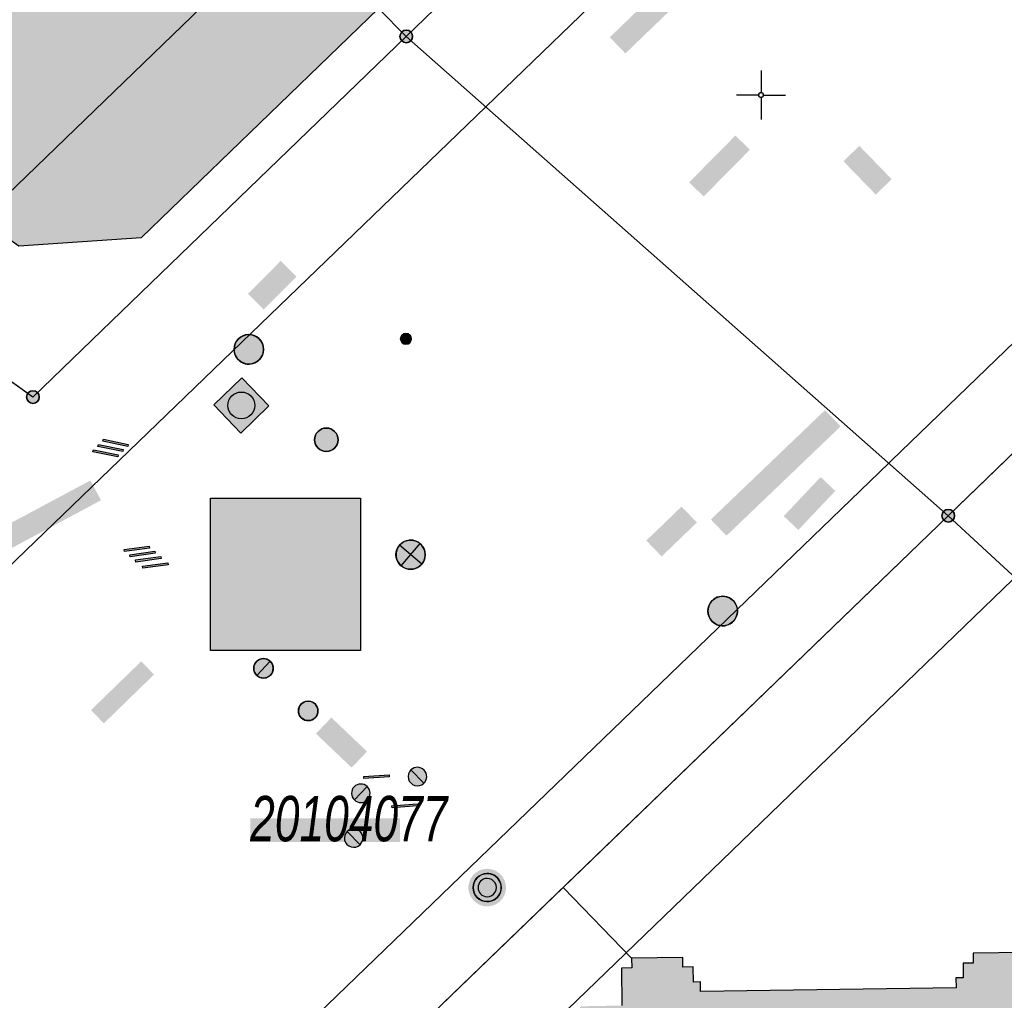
# Model space of a CAD drawing. Header units: metres. Extents: x 2695560 to 2696939, y 1260491 to 1262050.
# Tile 840 of 1005: x 2696232 to 2696257, y 1261502 to 1261527. Entities that reach past the tile are written whole.
import ezdxf

# ---------------------------------------------------------------- set-up
doc = ezdxf.new("R2010")
doc.units = ezdxf.units.M
doc.linetypes.add('AUSGEZOGEN', pattern=[0])
for name, color, linetype in [('XR$1$AV_Gebäudeflächen (BB)', 7, 'AUSGEZOGEN'), ('XR$1$AV_Grenzpunkte', 7, 'AUSGEZOGEN'), ('XR$1$AV_Koordinatennetzpunkte', 7, 'AUSGEZOGEN'), ('XR$1$AV_Lagefixpunkt-Nr.', 7, 'AUSGEZOGEN'), ('XR$1$AV_Lagefixpunkte', 7, 'AUSGEZOGEN'), ('XR$1$AV_Linien (BB)', 7, 'AUSGEZOGEN'), ('XR$1$AW_LK_Schachtdeckel', 24, 'AUSGEZOGEN'), ('XR$1$EW_LK_Bauwerk_FL_Linie_Punkt', 1, 'AUSGEZOGEN'), ('XR$1$EW_LK_Knoten', 1, 'AUSGEZOGEN'), ('XR$1$GA_LK_Absperrarmatur', 32, 'AUSGEZOGEN'), ('XR$1$GA_LK_Rohrleitungsteil', 32, 'AUSGEZOGEN'), ('XR$1$GA_LK_Siphon', 32, 'AUSGEZOGEN'), ('XR$1$Liegenschaftsgrenzen', 7, 'AUSGEZOGEN'), ('XR$1$PFAV', 255, 'AUSGEZOGEN'), ('XR$1$PFAW', 255, 'AUSGEZOGEN'), ('XR$1$PFEW', 255, 'AUSGEZOGEN'), ('XR$1$PFGA', 255, 'AUSGEZOGEN'), ('XR$1$PFWA', 255, 'AUSGEZOGEN'), ('XR$1$RAEW', 8, 'AUSGEZOGEN'), ('XR$1$RP_Abstandslinie', 7, 'AUSGEZOGEN'), ('XR$1$WA_LK_Absperrarmatur', 171, 'AUSGEZOGEN')]:
    doc.layers.add(name, color=color, linetype=linetype)
doc.styles.add('ARIAL', font='arial.ttf')

# ---------------------------------------------------------------- blocks, each defined once
blk = doc.blocks.new('COMPLEXOBJECT_570')
at = {"layer": 'XR$1$AV_Linien (BB)', "color": 7, "linetype": 'AUSGEZOGEN', "transparency": 33554687}
blk.add_lwpolyline([(6122.944, 11389.806), (6147.719, 11413.717), (6200.105, 11464.281), (6253.274, 11515.569)], dxfattribs=at)
blk = doc.blocks.new('COMPLEXOBJECT_577')
at = {"layer": 'XR$1$AV_Linien (BB)', "color": 7, "linetype": 'AUSGEZOGEN', "transparency": 33554687}
blk.add_line((6246.756, 11528.376), (6242.945, 11524.701), dxfattribs=at)
blk = doc.blocks.new('COMPLEXOBJECT_743')
at = {"layer": 'XR$1$AV_Linien (BB)', "color": 7, "linetype": 'AUSGEZOGEN', "transparency": 33554687}
blk.add_lwpolyline([(6295.16, 11552.95), (6290.62, 11548.79), (6285.74, 11544.09), (6260.155, 11519.39), (6254.8, 11514.22)], dxfattribs=at)
blk = doc.blocks.new('COMPLEXOBJECT_1231')
at = {"layer": 'XR$1$Liegenschaftsgrenzen', "color": 7, "linetype": 'AUSGEZOGEN', "transparency": 33554687}
blk.add_lwpolyline([(6290.62, 11548.79), (6285.74, 11544.09), (6254.8, 11514.22)], dxfattribs=at)
blk = doc.blocks.new('BWAV1')
at = {"layer": 'XR$1$PFAV', "transparency": 33554687}
blk.add_hatch(color=7, dxfattribs=at).paths.add_polyline_path([(0.67, 0), (0.656, 0.135), (0.616, 0.264), (0.55, 0.383), (0.462, 0.486), (0.354, 0.569), (0.233, 0.628), (0.101, 0.662), (-0.034, 0.669), (-0.168, 0.649), (-0.295, 0.602), (-0.41, 0.53), (-0.508, 0.436), (-0.586, 0.325), (-0.639, 0.201), (-0.667, 0.068), (-0.667, -0.068), (-0.639, -0.201), (-0.586, -0.325), (-0.508, -0.436), (-0.41, -0.53), (-0.295, -0.602), (-0.168, -0.649), (-0.034, -0.669), (0.101, -0.662), (0.233, -0.628), (0.354, -0.569), (0.462, -0.486), (0.55, -0.383), (0.616, -0.264), (0.656, -0.135)])
at = {"color": 7, "transparency": 33554687}
for radius, start, end in [(0.5, 91.1948, 268.8052), (0.5, 268.8052, 91.1948), (0.326, 91.1948, 268.8052), (0.326, 268.8052, 91.1948)]:
    blk.add_arc((0, 0), radius, start, end, dxfattribs=at)
at = {"layer": 'XR$1$PFAV', "transparency": 33554687}
blk.add_circle((0, 0), 0.5, dxfattribs=at)
blk = doc.blocks.new('BAV15')
at = {"layer": 'XR$1$PFAV', "transparency": 33554687}
blk.add_hatch(color=7, dxfattribs=at).paths.add_polyline_path([(0.5, 0), (0.49, 0.101), (0.459, 0.197), (0.41, 0.286), (0.344, 0.362), (0.264, 0.424), (0.174, 0.469), (0.076, 0.494), (-0.025, 0.499), (-0.125, 0.484), (-0.22, 0.449), (-0.306, 0.395), (-0.379, 0.326), (-0.437, 0.243), (-0.477, 0.15), (-0.497, 0.051), (-0.497, -0.051), (-0.477, -0.15), (-0.437, -0.243), (-0.379, -0.326), (-0.306, -0.395), (-0.22, -0.449), (-0.125, -0.484), (-0.025, -0.499), (0.076, -0.494), (0.174, -0.469), (0.264, -0.424), (0.344, -0.362), (0.41, -0.286), (0.459, -0.197), (0.49, -0.101)])
at = {"color": 7, "transparency": 33554687}
for start, end in [(90, 270), (270, 90)]:
    blk.add_arc((0, 0), 0.5, start, end, dxfattribs=at)
at = {"layer": 'XR$1$PFAV', "transparency": 33554687}
blk.add_circle((0, 0), 0.5, dxfattribs=at)
blk = doc.blocks.new('BAV2041')
at = {"color": 7, "transparency": 33554687}
for p, q in [((0, 0.5), (0, 0.05)), ((-0.05, 0), (-0.5, 0)), ((0.05, 0), (0.5, 0)), ((0, -0.05), (0, -0.5))]:
    blk.add_line(p, q, dxfattribs=at)
blk.add_circle((0, 0), 0.05, dxfattribs=at)
for start, end in [(90, 270), (270, 90)]:
    blk.add_arc((0, 0), 0.05, start, end, dxfattribs=at)
blk = doc.blocks.new('BAW2088')
at = {"layer": 'XR$1$PFAW', "transparency": 33554687}
blk.add_hatch(color=253, dxfattribs=at).paths.add_polyline_path([(0.51, 0), (0.5, 0.101), (0.47, 0.197), (0.421, 0.286), (0.355, 0.362), (0.275, 0.424), (0.184, 0.469), (0.086, 0.494), (-0.015, 0.499), (-0.115, 0.484), (-0.21, 0.449), (-0.296, 0.395), (-0.369, 0.326), (-0.427, 0.243), (-0.467, 0.15), (-0.487, 0.051), (-0.487, -0.051), (-0.467, -0.15), (-0.427, -0.243), (-0.369, -0.326), (-0.296, -0.395), (-0.21, -0.449), (-0.115, -0.484), (-0.015, -0.499), (0.086, -0.494), (0.184, -0.469), (0.275, -0.424), (0.355, -0.362), (0.421, -0.286), (0.47, -0.197), (0.5, -0.101)])
at = {"transparency": 33554687}
for start, end in [(91.1948, 268.8052), (268.8052, 91.1948)]:
    blk.add_arc((0.01, 0), 0.5, start, end, dxfattribs=at)
at = {"layer": 'XR$1$PFAW', "transparency": 33554687}
blk.add_circle((0.01, 0), 0.5, dxfattribs=at)
blk = doc.blocks.new('BAW2087')
at = {"lineweight": 25, "true_color": 0x000000, "transparency": 33554687}
h = blk.add_hatch(color=18, dxfattribs=at)
h.paths.add_polyline_path([(-0.5, 0.5), (-0.5, -0.5), (0.5, -0.5), (0.5, 0.5)])
h.paths.add_polyline_path([(0.337, -0.069), (0.316, -0.136), (0.282, -0.196), (0.237, -0.249), (0.182, -0.292), (0.119, -0.322), (0.052, -0.34), (-0.017, -0.343), (-0.086, -0.333), (-0.151, -0.309), (-0.21, -0.272), (-0.261, -0.224), (-0.301, -0.167), (-0.328, -0.103), (-0.342, -0.035), (-0.342, 0.035), (-0.328, 0.103), (-0.301, 0.167), (-0.261, 0.224), (-0.21, 0.272), (-0.151, 0.309), (-0.086, 0.333), (-0.017, 0.343), (0.052, 0.34), (0.119, 0.322), (0.182, 0.292), (0.237, 0.249), (0.282, 0.196), (0.316, 0.136), (0.337, 0.069), (0.344, 0)], flags=16)
at = {"layer": 'XR$1$PFAW', "lineweight": 25, "transparency": 33554687}
blk.add_hatch(color=7, dxfattribs=at).paths.add_polyline_path([(0.344, 0), (0.337, 0.069), (0.316, 0.136), (0.282, 0.196), (0.237, 0.249), (0.182, 0.292), (0.119, 0.322), (0.052, 0.34), (-0.017, 0.343), (-0.086, 0.333), (-0.151, 0.309), (-0.21, 0.272), (-0.261, 0.224), (-0.301, 0.167), (-0.328, 0.103), (-0.342, 0.035), (-0.342, -0.035), (-0.328, -0.103), (-0.301, -0.167), (-0.261, -0.224), (-0.21, -0.272), (-0.151, -0.309), (-0.086, -0.333), (-0.017, -0.343), (0.052, -0.34), (0.119, -0.322), (0.182, -0.292), (0.237, -0.249), (0.282, -0.196), (0.316, -0.136), (0.337, -0.069)])
at = {"lineweight": 25, "transparency": 33554687}
for p, q in [((-0.5, 0.5, 0.993), (0.5, 0.5, 0.993)), ((-0.5, -0.5, 0.993), (-0.5, 0.5, 0.993)), ((0.5, 0.5, 0.993), (0.5, -0.5, 0.993)), ((0.5, -0.5, 0.993), (-0.5, -0.5, 0.993))]:
    blk.add_line(p, q, dxfattribs=at)
blk.add_circle((0, 0), 0.344, dxfattribs=at)
at = {"layer": 'XR$1$PFAW', "lineweight": 25, "transparency": 33554687}
blk.add_line((-0.5, 0.5), (0.5, 0.5), dxfattribs=at)
at = {"layer": 'XR$1$PFAW', "color": 31, "lineweight": 25, "transparency": 33554687}
for p, q in [((-0.5, -0.5), (-0.5, 0.5)), ((0.5, 0.5), (0.5, -0.5)), ((0.5, -0.5), (-0.5, -0.5))]:
    blk.add_line(p, q, dxfattribs=at)
at = {"layer": 'XR$1$PFAW', "lineweight": 25, "transparency": 33554687}
blk.add_circle((0, 0), 0.344, dxfattribs=at)
blk = doc.blocks.new('BWA965')
at = {"layer": 'XR$1$PFWA', "transparency": 33554687}
blk.add_hatch(color=7, dxfattribs=at).paths.add_polyline_path([(0, 0.5), (-0.051, 0.497), (-0.101, 0.49), (-0.15, 0.477), (-0.197, 0.459), (-0.243, 0.437), (-0.286, 0.41), (-0.326, 0.379), (-0.362, 0.344), (-0.395, 0.306), (-0.424, 0.264), (-0.449, 0.22), (-0.469, 0.174), (-0.484, 0.125), (-0.494, 0.076), (-0.499, 0.025), (-0.499, -0.025), (-0.494, -0.076), (-0.484, -0.125), (-0.469, -0.174), (-0.449, -0.22), (-0.424, -0.264), (-0.395, -0.306), (-0.362, -0.344), (-0.326, -0.379), (-0.286, -0.41), (-0.243, -0.437), (-0.197, -0.459), (-0.15, -0.477), (-0.101, -0.49), (-0.051, -0.497), (0, -0.5), (0.051, -0.497), (0.101, -0.49), (0.15, -0.477), (0.197, -0.459), (0.243, -0.437), (0.286, -0.41), (0.326, -0.379), (0.362, -0.344), (0.395, -0.306), (0.424, -0.264), (0.449, -0.22), (0.469, -0.174), (0.484, -0.125), (0.494, -0.076), (0.499, -0.025), (0.499, 0.025), (0.494, 0.076), (0.484, 0.125), (0.469, 0.174), (0.449, 0.22), (0.424, 0.264), (0.395, 0.306), (0.362, 0.344), (0.326, 0.379), (0.286, 0.41), (0.243, 0.437), (0.197, 0.459), (0.15, 0.477), (0.101, 0.49), (0.051, 0.497)])
at = {"transparency": 33554687}
blk.add_line((0, 0.5), (0, -0.5), dxfattribs=at)
for start, end in [(90, 270), (270, 90)]:
    blk.add_arc((0, 0), 0.5, start, end, dxfattribs=at)
blk = doc.blocks.new('BGA2013')
at = {"transparency": 33554687}
blk.add_hatch(color=36, dxfattribs=at).paths.add_polyline_path([(-0.291, -0.409), (0.352, 0.357), (0.291, 0.409), (-0.352, -0.357)])
at = {"color": 32, "transparency": 33554687}
blk.add_lwpolyline([(-0.291, -0.409), (-0.352, -0.357), (0.291, 0.409), (0.352, 0.357), (-0.291, -0.409)], close=True, dxfattribs=at)
blk = doc.blocks.new('BGA15')
at = {"layer": 'XR$1$PFGA', "transparency": 33554687}
blk.add_hatch(color=7, dxfattribs=at).paths.add_polyline_path([(0.5, 0), (0.49, 0.101), (0.459, 0.197), (0.41, 0.286), (0.344, 0.362), (0.264, 0.424), (0.174, 0.469), (0.076, 0.494), (-0.025, 0.499), (-0.125, 0.484), (-0.22, 0.449), (-0.306, 0.395), (-0.379, 0.326), (-0.437, 0.243), (-0.477, 0.15), (-0.497, 0.051), (-0.497, -0.051), (-0.477, -0.15), (-0.437, -0.243), (-0.379, -0.326), (-0.306, -0.395), (-0.22, -0.449), (-0.125, -0.484), (-0.025, -0.499), (0.076, -0.494), (0.174, -0.469), (0.264, -0.424), (0.344, -0.362), (0.41, -0.286), (0.459, -0.197), (0.49, -0.101)])
at = {"color": 32, "transparency": 33554687}
for start, end in [(91.1948, 268.8052), (268.8052, 91.1948)]:
    blk.add_arc((0, 0), 0.5, start, end, dxfattribs=at)
at = {"layer": 'XR$1$PFGA', "transparency": 33554687}
blk.add_circle((0, 0), 0.5, dxfattribs=at)
blk = doc.blocks.new('BGA965')
at = {"layer": 'XR$1$PFGA', "transparency": 33554687}
blk.add_hatch(color=7, dxfattribs=at).paths.add_polyline_path([(0.5, 0), (0.49, 0.101), (0.459, 0.197), (0.41, 0.286), (0.344, 0.362), (0.264, 0.424), (0.174, 0.469), (0.076, 0.494), (-0.025, 0.499), (-0.125, 0.484), (-0.22, 0.449), (-0.306, 0.395), (-0.379, 0.326), (-0.437, 0.243), (-0.477, 0.15), (-0.497, 0.051), (-0.497, -0.051), (-0.477, -0.15), (-0.437, -0.243), (-0.379, -0.326), (-0.306, -0.395), (-0.22, -0.449), (-0.125, -0.484), (-0.025, -0.499), (0.076, -0.494), (0.174, -0.469), (0.264, -0.424), (0.344, -0.362), (0.41, -0.286), (0.459, -0.197), (0.49, -0.101)])
at = {"color": 32, "transparency": 33554687}
blk.add_line((0, 0.5), (0, -0.5), dxfattribs=at)
for start, end in [(90, 270), (270, 90)]:
    blk.add_arc((0, 0), 0.5, start, end, dxfattribs=at)
at = {"layer": 'XR$1$PFGA', "transparency": 33554687}
blk.add_circle((0, 0), 0.5, dxfattribs=at)
blk = doc.blocks.new('BEW15')
at = {"layer": 'XR$1$PFEW', "transparency": 33554687}
h = blk.add_hatch(color=7, dxfattribs=at)
h.paths.add_polyline_path([(-0.5, 0), (-0.497, -0.05), (-0.489, -0.1), (-0.477, -0.15), (-0.459, -0.197), (-0.437, -0.242), (-0.41, -0.285), (-0.379, -0.326), (-0.344, -0.362), (-0.306, -0.395), (-0.264, -0.424), (-0.22, -0.449), (-0.173, -0.469), (-0.125, -0.484), (-0.075, -0.494), (-0.025, -0.499), (0.026, -0.499), (0.076, -0.494), (0.126, -0.484), (0.174, -0.469), (0.22, -0.449), (0.265, -0.424), (0.306, -0.395), (0.345, -0.362), (0.38, -0.326), (0.411, -0.285), (0.437, -0.242), (0.46, -0.197), (0.477, -0.15), (0.49, -0.1), (0.498, -0.05), (0.5, 0), (0.498, 0.051), (0.49, 0.101), (0.477, 0.15), (0.46, 0.197), (0.437, 0.243), (0.411, 0.286), (0.38, 0.326), (0.345, 0.363), (0.306, 0.396), (0.265, 0.424), (0.22, 0.449), (0.174, 0.469), (0.126, 0.484), (0.076, 0.494), (0.026, 0.5), (-0.025, 0.5), (-0.075, 0.494), (-0.125, 0.484), (-0.173, 0.469), (-0.22, 0.449), (-0.264, 0.424), (-0.306, 0.396), (-0.344, 0.363), (-0.379, 0.326), (-0.41, 0.286), (-0.437, 0.243), (-0.459, 0.197), (-0.477, 0.15), (-0.489, 0.101), (-0.497, 0.051)])
h.paths.add_polyline_path([(0.01, 0.001), (0.01, 0), (0.01, -0.001), (0.01, -0.002), (0.01, -0.003), (0.009, -0.004), (0.009, -0.005), (0.009, -0.006), (0.008, -0.006), (0.007, -0.007), (0.006, -0.008), (0.006, -0.008), (0.005, -0.009), (0.004, -0.009), (0.003, -0.01), (0.002, -0.01), (0.001, -0.01), (0, -0.01), (-0.001, -0.01), (-0.002, -0.01), (-0.003, -0.009), (-0.004, -0.009), (-0.005, -0.008), (-0.006, -0.008), (-0.007, -0.007), (-0.007, -0.006), (-0.008, -0.006), (-0.008, -0.005), (-0.009, -0.004), (-0.009, -0.003), (-0.009, -0.002), (-0.01, -0.001), (-0.01, 0), (-0.01, 0.001), (-0.009, 0.002), (-0.009, 0.003), (-0.009, 0.004), (-0.008, 0.005), (-0.008, 0.006), (-0.007, 0.007), (-0.007, 0.007), (-0.006, 0.008), (-0.005, 0.009), (-0.004, 0.009), (-0.003, 0.01), (-0.002, 0.01), (-0.001, 0.01), (0, 0.01), (0.001, 0.01), (0.002, 0.01), (0.003, 0.01), (0.004, 0.01), (0.005, 0.009), (0.006, 0.009), (0.006, 0.008), (0.007, 0.007), (0.008, 0.007), (0.009, 0.006), (0.009, 0.005), (0.009, 0.004), (0.01, 0.003), (0.01, 0.002)], flags=16)
at = {"color": 1, "transparency": 33554687}
for start, end in [(0, 180), (180, 0)]:
    blk.add_arc((0, 0), 0.5, start, end, dxfattribs=at)
at = {"layer": 'XR$1$PFEW', "transparency": 33554687}
blk.add_circle((0, 0), 0.5, dxfattribs=at)
blk = doc.blocks.new('BEWLP2549_S')
at = {"layer": 'XR$1$PFEW', "transparency": 33554687}
blk.add_hatch(color=7, dxfattribs=at).paths.add_polyline_path([(0.5, 0), (0.49, 0.101), (0.459, 0.197), (0.41, 0.286), (0.344, 0.362), (0.264, 0.424), (0.174, 0.469), (0.076, 0.494), (-0.025, 0.499), (-0.125, 0.484), (-0.22, 0.449), (-0.306, 0.395), (-0.379, 0.326), (-0.437, 0.243), (-0.477, 0.15), (-0.497, 0.051), (-0.497, -0.051), (-0.477, -0.15), (-0.437, -0.243), (-0.379, -0.326), (-0.306, -0.395), (-0.22, -0.449), (-0.125, -0.484), (-0.025, -0.499), (0.076, -0.494), (0.174, -0.469), (0.264, -0.424), (0.344, -0.362), (0.41, -0.286), (0.459, -0.197), (0.49, -0.101)])
at = {"color": 1, "transparency": 33554687}
for p, q in [((0.354, -0.354), (-0.354, 0.354)), ((-0.354, -0.354), (0.354, 0.354))]:
    blk.add_line(p, q, dxfattribs=at)
for start, end in [(91.3809, 268.6191), (268.6191, 91.3809)]:
    blk.add_arc((0, 0), 0.5, start, end, dxfattribs=at)
at = {"layer": 'XR$1$PFEW', "transparency": 33554687}
blk.add_circle((0, 0), 0.5, dxfattribs=at)
blk = doc.blocks.new('BEW957')
at = {"layer": 'XR$1$RAEW', "transparency": 33554687}
blk.add_hatch(color=1, dxfattribs=at).paths.add_polyline_path([(-0.5, 0), (-0.497, -0.051), (-0.49, -0.101), (-0.477, -0.15), (-0.459, -0.197), (-0.437, -0.243), (-0.41, -0.286), (-0.379, -0.326), (-0.344, -0.362), (-0.306, -0.395), (-0.264, -0.424), (-0.22, -0.449), (-0.174, -0.469), (-0.125, -0.484), (-0.076, -0.494), (-0.025, -0.499), (0.025, -0.499), (0.076, -0.494), (0.125, -0.484), (0.174, -0.469), (0.22, -0.449), (0.264, -0.424), (0.306, -0.395), (0.344, -0.362), (0.379, -0.326), (0.41, -0.286), (0.437, -0.243), (0.459, -0.197), (0.477, -0.15), (0.49, -0.101), (0.497, -0.051), (0.5, 0), (0.497, 0.051), (0.49, 0.101), (0.477, 0.15), (0.459, 0.197), (0.437, 0.243), (0.41, 0.286), (0.379, 0.326), (0.344, 0.362), (0.306, 0.395), (0.264, 0.424), (0.22, 0.449), (0.174, 0.469), (0.125, 0.484), (0.076, 0.494), (0.025, 0.499), (-0.025, 0.499), (-0.076, 0.494), (-0.125, 0.484), (-0.174, 0.469), (-0.22, 0.449), (-0.264, 0.424), (-0.306, 0.395), (-0.344, 0.362), (-0.379, 0.326), (-0.41, 0.286), (-0.437, 0.243), (-0.459, 0.197), (-0.477, 0.15), (-0.49, 0.101), (-0.497, 0.051)])
at = {"color": 1, "transparency": 33554687}
for start, end in [(90, 180), (180, 270), (0, 90), (270, 0)]:
    blk.add_arc((0, 0), 0.5, start, end, dxfattribs=at)
at = {"layer": 'XR$1$RAEW', "color": 1, "transparency": 33554687}
blk.add_circle((0, 0), 0.5, dxfattribs=at)

msp = doc.modelspace()

# ---------------------------------------------------------------- hatches: boundary and pattern name
at = {"transparency": 33554687}
for points in [[(2696247.095, 1261526.289), (2696247.495, 1261525.875), (2696250.091, 1261528.377), (2696249.691, 1261528.791)], [(2696249.13, 1261522.574), (2696249.499, 1261522.209), (2696250.684, 1261523.408), (2696250.315, 1261523.773)], [(2696253.489, 1261523.507), (2696253.083, 1261523.112), (2696253.913, 1261522.259), (2696254.319, 1261522.654)], [(2696237.82, 1261519.715), (2696238.224, 1261519.312), (2696239.066, 1261520.157), (2696238.662, 1261520.56)], [(2696249.685, 1261513.935), (2696250.085, 1261513.518), (2696253.011, 1261516.321), (2696252.611, 1261516.738)], [(2696251.552, 1261514.021), (2696251.928, 1261513.666), (2696252.874, 1261514.667), (2696252.498, 1261515.022)], [(2696230.606, 1261513.235), (2696230.877, 1261512.727), (2696234.056, 1261514.427), (2696233.785, 1261514.935)], [(2696236.859, 1261514.477), (2696236.859, 1261510.575), (2696240.708, 1261510.575), (2696240.708, 1261514.477)], [(2696248.031, 1261513.396), (2696248.424, 1261512.988), (2696249.327, 1261513.858), (2696248.934, 1261514.266)], [(2696233.799, 1261509.051), (2696234.129, 1261508.713), (2696235.415, 1261509.962), (2696235.086, 1261510.301)], [(2696239.958, 1261508.861), (2696239.565, 1261508.448), (2696240.48, 1261507.577), (2696240.873, 1261507.99)], [(2696237.879, 1261506.276), (2696237.879, 1261505.673), (2696241.718, 1261505.673), (2696241.718, 1261506.276)]]:
    msp.add_hatch(color=7, dxfattribs=at).paths.add_polyline_path(points)
at = {"layer": 'XR$1$AV_Gebäudeflächen (BB)', "true_color": 0xd2d2d2, "transparency": 33554687}
for points in [[(2696227.14, 1261537.59), (2696220.837, 1261528.813), (2696231.951, 1261520.939), (2696235.083, 1261521.155), (2696241.17, 1261527.03), (2696233.64, 1261532.4), (2696233.39, 1261533.12)], [(2696263.459, 1261507.018), (2696263.39, 1261506.941), (2696263.607, 1261506.745), (2696261.719, 1261504.691), (2696261.631, 1261504.772), (2696260.754, 1261503.818), (2696260.843, 1261503.737), (2696258.934, 1261501.66), (2696258.005, 1261501.646), (2696257.991, 1261502.596), (2696257.721, 1261502.592), (2696257.717, 1261502.842), (2696256.405, 1261502.823), (2696256.409, 1261502.57), (2696256.149, 1261502.566), (2696256.154, 1261502.192), (2696255.964, 1261502.189), (2696255.968, 1261501.936), (2696249.42, 1261501.84), (2696249.416, 1261502.087), (2696249.236, 1261502.084), (2696249.23, 1261502.47), (2696248.97, 1261502.466), (2696248.967, 1261502.713), (2696247.655, 1261502.694), (2696247.659, 1261502.444), (2696247.392, 1261502.44), (2696247.406, 1261501.482), (2696246.362, 1261501.462), (2696245.462, 1261500.608), (2696245.566, 1261500.5), (2696245.307, 1261500.25), (2696245.4, 1261500.096), (2696243.743, 1261498.5), (2696243.632, 1261498.615), (2696242.699, 1261497.717), (2696242.81, 1261497.602), (2696241.153, 1261496.006), (2696241.049, 1261496.114), (2696240.109, 1261495.209), (2696240.191, 1261495.101), (2696238.517, 1261493.489), (2696238.413, 1261493.597), (2696237.479, 1261492.697), (2696237.583, 1261492.59), (2696235.902, 1261490.971), (2696235.798, 1261491.079), (2696235.538, 1261490.829), (2696235.442, 1261490.929), (2696234.599, 1261490.103), (2696234.795, 1261489.876), (2696234.641, 1261489.727), (2696234.454, 1261489.922), (2696233.849, 1261489.339), (2696233.939, 1261489.246), (2696200.368, 1261456.918), (2696200.278, 1261457.012), (2696199.622, 1261456.381), (2696199.713, 1261456.288), (2696199.554, 1261456.134), (2696199.478, 1261456.057), (2696199.404, 1261455.979), (2696199.331, 1261455.899), (2696199.26, 1261455.818), (2696199.19, 1261455.735), (2696199.122, 1261455.651), (2696199.056, 1261455.565), (2696198.992, 1261455.479), (2696198.929, 1261455.39), (2696198.868, 1261455.301), (2696198.809, 1261455.211), (2696198.752, 1261455.119), (2696198.697, 1261455.026), (2696198.644, 1261454.932), (2696198.592, 1261454.837), (2696198.543, 1261454.741), (2696198.495, 1261454.644), (2696198.449, 1261454.546), (2696198.406, 1261454.447), (2696198.364, 1261454.347), (2696198.325, 1261454.247), (2696198.287, 1261454.145), (2696198.252, 1261454.043), (2696198.218, 1261453.94), (2696198.187, 1261453.837), (2696198.158, 1261453.733), (2696198.131, 1261453.628), (2696198.106, 1261453.523), (2696198.083, 1261453.418), (2696198.062, 1261453.311), (2696198.044, 1261453.205), (2696198.029, 1261453.108), (2696198.016, 1261453.011), (2696198.005, 1261452.914), (2696197.995, 1261452.817), (2696197.987, 1261452.719), (2696197.981, 1261452.622), (2696197.977, 1261452.524), (2696197.975, 1261452.426), (2696197.974, 1261452.328), (2696197.976, 1261452.23), (2696197.978, 1261452.133), (2696197.983, 1261452.035), (2696197.99, 1261451.937), (2696197.998, 1261451.84), (2696198.008, 1261451.743), (2696198.02, 1261451.645), (2696198.034, 1261451.549), (2696198.049, 1261451.452), (2696198.067, 1261451.356), (2696198.085, 1261451.26), (2696198.106, 1261451.164), (2696198.129, 1261451.069), (2696198.153, 1261450.974), (2696198.179, 1261450.88), (2696198.206, 1261450.786), (2696198.236, 1261450.693), (2696198.267, 1261450.6), (2696198.3, 1261450.508), (2696198.334, 1261450.416), (2696198.37, 1261450.325), (2696198.408, 1261450.235), (2696198.442, 1261450.158), (2696198.478, 1261450.081), (2696198.514, 1261450.004), (2696198.552, 1261449.929), (2696198.591, 1261449.854), (2696198.631, 1261449.779), (2696198.673, 1261449.705), (2696198.715, 1261449.632), (2696198.759, 1261449.56), (2696198.804, 1261449.488), (2696198.85, 1261449.417), (2696198.897, 1261449.347), (2696198.945, 1261449.277), (2696198.995, 1261449.209), (2696199.045, 1261449.141), (2696199.097, 1261449.074), (2696199.149, 1261449.007), (2696199.203, 1261448.942), (2696199.258, 1261448.877), (2696199.314, 1261448.814), (2696199.37, 1261448.751), (2696199.428, 1261448.689), (2696199.487, 1261448.628), (2696199.546, 1261448.568), (2696199.607, 1261448.509), (2696199.669, 1261448.451), (2696199.731, 1261448.394), (2696199.795, 1261448.338), (2696199.859, 1261448.283), (2696199.924, 1261448.229), (2696199.99, 1261448.176), (2696199.924, 1261448.094), (2696200.624, 1261447.549), (2696200.696, 1261447.641), (2696202.68, 1261446.097), (2696202.598, 1261445.992), (2696202.897, 1261445.759), (2696202.576, 1261445.317), (2696202.679, 1261445.237), (2696202.088, 1261444.478), (2696201.985, 1261444.558), (2696201.634, 1261444.107), (2696203.628, 1261442.555), (2696203.58, 1261442.494), (2696203.73, 1261442.377), (2696203.251, 1261441.761), (2696203.353, 1261441.682), (2696185.723, 1261419.041), (2696185.62, 1261419.121), (2696184.809, 1261418.079), (2696184.904, 1261418.005), (2696170.919, 1261400.045), (2696129.824, 1261347.271), (2696128.338, 1261348.428), (2696111.018, 1261326.187), (2696118.318, 1261320.502), (2696118.729, 1261321.029), (2696132.916, 1261309.952), (2696134.303, 1261311.685), (2696147.766, 1261301.174), (2696147.783, 1261301.158), (2696147.8, 1261301.143), (2696147.818, 1261301.129), (2696147.837, 1261301.115), (2696147.856, 1261301.103), (2696147.875, 1261301.091), (2696147.896, 1261301.08), (2696147.916, 1261301.07), (2696147.937, 1261301.06), (2696147.959, 1261301.052), (2696147.981, 1261301.045), (2696148.003, 1261301.039), (2696148.025, 1261301.033), (2696148.048, 1261301.029), (2696148.07, 1261301.025), (2696148.093, 1261301.023), (2696148.116, 1261301.022), (2696148.139, 1261301.021), (2696148.162, 1261301.022), (2696148.185, 1261301.023), (2696148.208, 1261301.026), (2696148.231, 1261301.03), (2696148.253, 1261301.034), (2696148.276, 1261301.04), (2696148.298, 1261301.046), (2696148.319, 1261301.054), (2696148.341, 1261301.062), (2696148.362, 1261301.072), (2696148.382, 1261301.082), (2696148.402, 1261301.093), (2696148.422, 1261301.105), (2696148.531, 1261301.244), (2696151.376, 1261304.888), (2696164.603, 1261294.561), (2696168.804, 1261291.281), (2696169.742, 1261290.548), (2696169.601, 1261290.367), (2696170.05, 1261290.016), (2696169.847, 1261289.756), (2696169.95, 1261289.676), (2696167.773, 1261286.888), (2696167.678, 1261286.962), (2696167.482, 1261286.71), (2696167.395, 1261286.778), (2696166.897, 1261286.14), (2696167.378, 1261285.764), (2696167.46, 1261285.87), (2696176.904, 1261278.495), (2696178.087, 1261277.572), (2696233.012, 1261234.686), (2696239.091, 1261242.516), (2696249.413, 1261234.501), (2696283.715, 1261278.68), (2696273.346, 1261286.73), (2696273.303, 1261286.674), (2696267.033, 1261291.543), (2696269.049, 1261294.139), (2696260.009, 1261301.191), (2696257.977, 1261298.574), (2696243.963, 1261309.454), (2696247.048, 1261313.427), (2696243.936, 1261315.866), (2696250.138, 1261323.842), (2696239.215, 1261332.356), (2696240.626, 1261334.166), (2696234.316, 1261339.085), (2696232.906, 1261337.274), (2696227.763, 1261341.283), (2696229.64, 1261343.675), (2696215.937, 1261354.318), (2696215.74, 1261354.471), (2696213.875, 1261352.096), (2696207.138, 1261357.345), (2696209.828, 1261360.797), (2696210.201, 1261360.506), (2696212.218, 1261363.109), (2696213.269, 1261364.465), (2696212.934, 1261364.726), (2696219.282, 1261372.874), (2696205.189, 1261383.854), (2696205.23, 1261383.907), (2696204.71, 1261384.312), (2696204.63, 1261384.21), (2696200.026, 1261387.797), (2696200.106, 1261387.9), (2696199.885, 1261388.072), (2696203.594, 1261392.832), (2696206.995, 1261390.212), (2696208.896, 1261392.623), (2696209.518, 1261392.136), (2696213.169, 1261396.767), (2696236.737, 1261378.377), (2696236.774, 1261378.424), (2696258.007, 1261361.865), (2696257.752, 1261361.544), (2696258.61, 1261360.863), (2696259.493, 1261361.975), (2696259.364, 1261362.075), (2696276.898, 1261384.686), (2696277.001, 1261384.606), (2696277.368, 1261385.08), (2696276.452, 1261385.79), (2696276.393, 1261385.713), (2696273.275, 1261388.131), (2696273.375, 1261388.26), (2696272.467, 1261388.964), (2696269.31, 1261391.412), (2696284.301, 1261410.6), (2696284.412, 1261410.742), (2696282.992, 1261411.896), (2696293.109, 1261424.846), (2696293.142, 1261424.82), (2696301.565, 1261435.717), (2696307.873, 1261443.675), (2696292.294, 1261455.781), (2696292.709, 1261456.315), (2696292.167, 1261456.736), (2696292.588, 1261457.278), (2696301.175, 1261468.287), (2696296.017, 1261476.307), (2696293.974, 1261479.484), (2696288.247, 1261484.644), (2696287.72, 1261485.12)]]:
    msp.add_hatch(color=254, dxfattribs=at).paths.add_polyline_path(points)

# ---------------------------------------------------------------- linework, layer by layer
at = {"color": 24, "lineweight": -3, "transparency": 33554687}
msp.add_lwpolyline([(2696236.859, 1261514.477), (2696240.708, 1261514.477), (2696240.708, 1261510.575), (2696236.859, 1261510.575), (2696236.859, 1261514.477)], close=True, dxfattribs=at)
at = {"layer": 'XR$1$AV_Linien (BB)', "color": 7, "linetype": 'AUSGEZOGEN', "transparency": 33554687}
for p, q in [((2696241.88, 1261526.31), (2696232.31, 1261517.07)), ((2696243.915, 1261524.511), (2696228.674, 1261509.817)), ((2696232.31, 1261517.07), (2696231.796, 1261517.438)), ((2696255.77, 1261514.03), (2696245.902, 1261504.51)), ((2696245.902, 1261504.51), (2696247.655, 1261502.694))]:
    msp.add_line(p, q, dxfattribs=at)
for points in [[(2696254.244, 1261515.379), (2696254.316, 1261515.448), (2696292.225, 1261552.027)], [(2696247.19, 1261532.86), (2696247.91, 1261532.13), (2696241.88, 1261526.31)], [(2696241.17, 1261527.03), (2696235.083, 1261521.155), (2696231.951, 1261520.939), (2696220.837, 1261528.813)], [(2696245.902, 1261504.51), (2696238.17, 1261497.05), (2696198.53, 1261458.824)], [(2696247.655, 1261502.694), (2696247.659, 1261502.444), (2696247.392, 1261502.44), (2696247.406, 1261501.482)], [(2696257.717, 1261502.842), (2696256.405, 1261502.823), (2696256.409, 1261502.57), (2696256.149, 1261502.566), (2696256.154, 1261502.192), (2696255.964, 1261502.189), (2696255.968, 1261501.936), (2696249.42, 1261501.84), (2696249.416, 1261502.087), (2696249.236, 1261502.084), (2696249.23, 1261502.47), (2696248.97, 1261502.466), (2696248.967, 1261502.713), (2696247.655, 1261502.694)]]:
    msp.add_lwpolyline(points, dxfattribs=at)
at = {"layer": 'XR$1$Liegenschaftsgrenzen', "color": 7, "linetype": 'AUSGEZOGEN', "transparency": 33554687}
msp.add_line((2696255.77, 1261514.03), (2696241.88, 1261526.31), dxfattribs=at)
for points in [[(2696233.39, 1261533.12), (2696233.64, 1261532.4), (2696241.17, 1261527.03), (2696241.88, 1261526.31)], [(2696247.19, 1261532.86), (2696247.91, 1261532.13), (2696241.88, 1261526.31)], [(2696241.88, 1261526.31), (2696232.31, 1261517.07), (2696229.07, 1261519.39)], [(2696255.77, 1261514.03), (2696238.17, 1261497.05), (2696191.37, 1261451.92), (2696155.736, 1261417.519)], [(2696255.77, 1261514.03), (2696259.17, 1261510.89), (2696287.72, 1261485.12), (2696293.974, 1261479.484), (2696296.017, 1261476.307)]]:
    msp.add_lwpolyline(points, dxfattribs=at)
at = {"layer": 'XR$1$RP_Abstandslinie', "color": 7, "linetype": 'AUSGEZOGEN', "transparency": 33554687}
msp.add_line((2696231.01, 1261521.64), (2696252.21, 1261542.11), dxfattribs=at)
msp.add_lwpolyline([(2696296.973, 1261550.565), (2696267.85, 1261522.46), (2696232.6, 1261488.43), (2696197.34, 1261454.4), (2696165.35, 1261423.53), (2696133.3, 1261392.59), (2696109.56, 1261369.68), (2696086.21, 1261347.14)], dxfattribs=at)

# ---------------------------------------------------------------- block references
at = {"layer": 'XR$1$AV_Grenzpunkte', "color": 7, "linetype": 'AUSGEZOGEN', "lineweight": -3, "transparency": 33554687, "xscale": 0.3249999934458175, "yscale": 0.3249999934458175}
for p in [(2696241.88, 1261526.31), (2696232.31, 1261517.07), (2696255.77, 1261514.03)]:
    msp.add_blockref('BAV15', p, dxfattribs=at)
at = {"layer": 'XR$1$AV_Koordinatennetzpunkte', "color": 7, "linetype": 'AUSGEZOGEN', "lineweight": -3, "transparency": 33554687, "xscale": 1.25, "yscale": 1.25}
msp.add_blockref('BAV2041', (2696250.97, 1261524.81), dxfattribs=at)
at = {"layer": 'XR$1$AV_Lagefixpunkte', "color": 7, "linetype": 'AUSGEZOGEN', "lineweight": -3, "transparency": 33554687, "xscale": 0.7199999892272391, "yscale": 0.7199999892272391}
msp.add_blockref('BWAV1', (2696243.953, 1261504.504, 438.013), dxfattribs=at)
at = {"layer": 'XR$1$AV_Linien (BB)', "color": 7, "linetype": 'AUSGEZOGEN', "lineweight": -3, "transparency": 33554687}
for name in ['COMPLEXOBJECT_577', 'COMPLEXOBJECT_743', 'COMPLEXOBJECT_570']:
    msp.add_blockref(name, (2690000.97, 1249999.81), dxfattribs=at)
at = {"layer": 'XR$1$AW_LK_Schachtdeckel', "color": 24, "linetype": 'AUSGEZOGEN', "lineweight": -3, "transparency": 33554687, "xscale": 0.7578193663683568, "yscale": 0.7578193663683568}
for p, rotation in [((2696237.844, 1261518.301), 271.284912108), ((2696249.995, 1261511.587), 164.690216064)]:
    msp.add_blockref('BAW2088', p, dxfattribs=dict(at, rotation=rotation))
at = {"layer": 'XR$1$AW_LK_Schachtdeckel', "color": 24, "linetype": 'AUSGEZOGEN', "lineweight": -3, "transparency": 33554687, "rotation": 43.995422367}
msp.add_blockref('BAW2087', (2696237.652, 1261516.857), dxfattribs=at)
at = {"layer": 'XR$1$EW_LK_Bauwerk_FL_Linie_Punkt', "color": 1, "linetype": 'AUSGEZOGEN', "lineweight": -3, "transparency": 33554687, "xscale": 0.5999999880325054, "yscale": 0.5999999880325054}
msp.add_blockref('BEW15', (2696239.831, 1261515.977), dxfattribs=at)
at = {"layer": 'XR$1$EW_LK_Knoten', "color": 1, "linetype": 'AUSGEZOGEN', "lineweight": -3, "transparency": 33554687, "xscale": 0.2749999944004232, "yscale": 0.2749999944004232}
msp.add_blockref('BEW957', (2696241.871, 1261518.562), dxfattribs=at)
at = {"layer": 'XR$1$EW_LK_Knoten', "color": 1, "linetype": 'AUSGEZOGEN', "lineweight": -3, "transparency": 33554687, "xscale": 0.7499999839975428, "yscale": 0.749999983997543, "rotation": 4.287599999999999}
msp.add_blockref('BEWLP2549_S', (2696241.99, 1261513.033), dxfattribs=at)
at = {"layer": 'XR$1$GA_LK_Absperrarmatur', "color": 32, "linetype": 'AUSGEZOGEN', "lineweight": -3, "transparency": 33554687, "xscale": 0.4999999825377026, "yscale": 0.4999999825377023, "rotation": 316.4688}
msp.add_blockref('BGA965', (2696238.219, 1261510.121), dxfattribs=at)
at = {"layer": 'XR$1$GA_LK_Rohrleitungsteil', "color": 32, "linetype": 'AUSGEZOGEN', "lineweight": -3, "transparency": 33554687}
for p, xscale, yscale, rotation in [((2696234.429, 1261515.9), 0.649999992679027, 0.649999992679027, 298.4112), ((2696234.301, 1261515.766), 0.649999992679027, 0.649999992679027, 298.4112), ((2696234.173, 1261515.632), 0.649999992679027, 0.649999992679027, 298.4112), ((2696234.972, 1261513.184), 0.6499999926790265, 0.6499999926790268, 138.1094999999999), ((2696235.12, 1261513.051), 0.6499999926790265, 0.6499999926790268, 138.1094999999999), ((2696235.269, 1261512.917), 0.6499999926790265, 0.6499999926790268, 138.1094999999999), ((2696235.448, 1261512.757), 0.6499999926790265, 0.6499999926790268, 138.1094999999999), ((2696241.116, 1261507.347), 0.6499999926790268, 0.6499999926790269, 133.9983), ((2696241.837, 1261506.6), 0.649999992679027, 0.649999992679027, 134.9307)]:
    msp.add_blockref('BGA2013', p, dxfattribs=dict(at, xscale=xscale, yscale=yscale, rotation=rotation))
at = {"layer": 'XR$1$GA_LK_Siphon', "color": 32, "linetype": 'AUSGEZOGEN', "lineweight": -3, "transparency": 33554687, "xscale": 0.4999999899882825, "yscale": 0.4999999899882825, "rotation": 136.4688}
msp.add_blockref('BGA15', (2696239.366, 1261509.031), dxfattribs=at)
at = {"layer": 'XR$1$Liegenschaftsgrenzen', "color": 7, "linetype": 'AUSGEZOGEN', "lineweight": -3, "transparency": 33554687}
msp.add_blockref('COMPLEXOBJECT_1231', (2690000.97, 1249999.81), dxfattribs=at)
at = {"layer": 'XR$1$WA_LK_Absperrarmatur', "color": 171, "linetype": 'AUSGEZOGEN', "lineweight": -3, "transparency": 33554687}
for p, xscale, yscale, rotation in [((2696242.164, 1261507.349), 0.475528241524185, 0.475528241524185, 223.936443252), ((2696240.714, 1261506.92), 0.4755282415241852, 0.4755282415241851, 135.807458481), ((2696240.53, 1261505.774), 0.475528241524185, 0.475528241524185, 223.9794312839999)]:
    msp.add_blockref('BWA965', p, dxfattribs=dict(at, xscale=xscale, yscale=yscale, rotation=rotation))

# ---------------------------------------------------------------- texts
at = {"layer": 'XR$1$AV_Lagefixpunkt-Nr.', "color": 7, "transparency": 33554687, "insert": (2696237.879, 1261505.673), "char_height": 1.1621, "width": 5.50234, "attachment_point": 7, "style": 'ARIAL'}
msp.add_mtext('\\A1;{\\fArial|i1|b0;\\H1.162102;\\W0.700000;\\C7;20104077}\\P', dxfattribs=at)

doc.saveas('drawing.dxf')
